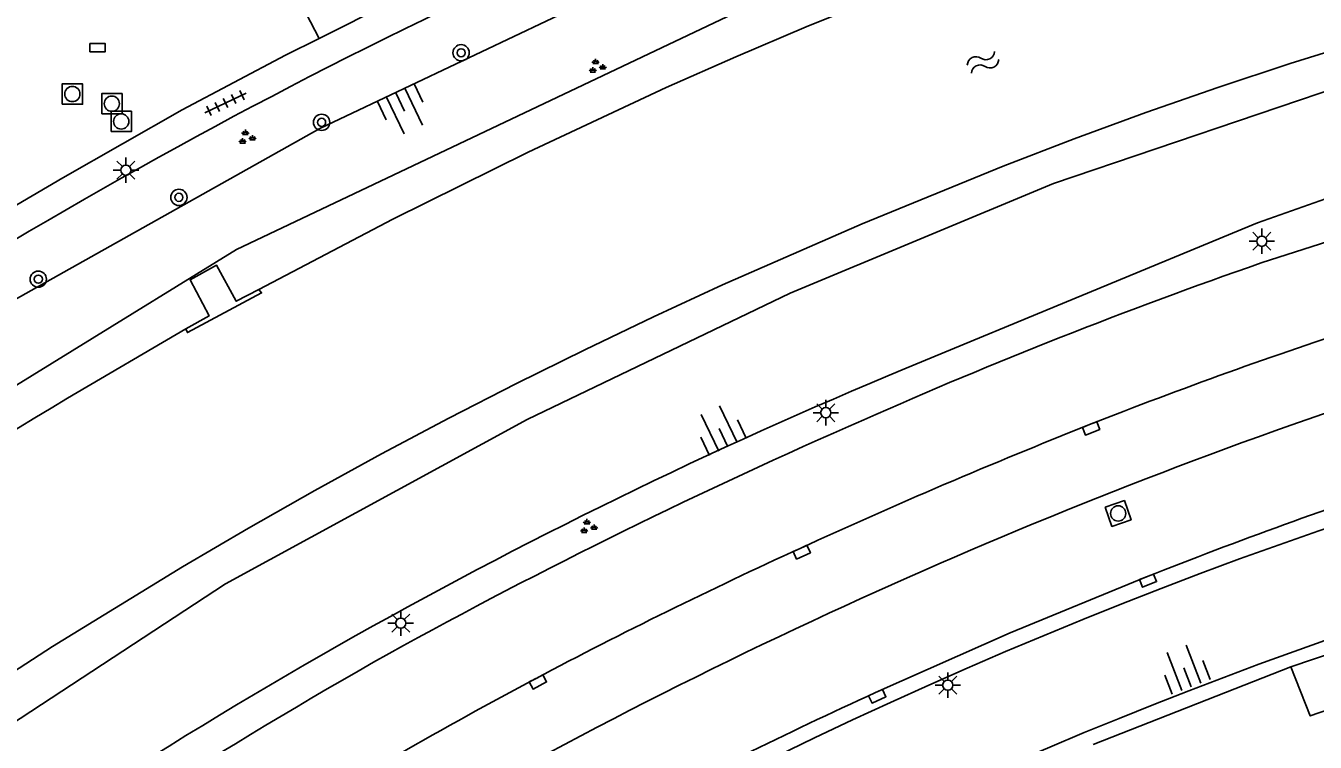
# Model space of a CAD drawing. Extents: x 125000 to 129004, y 397500 to 399008.
# Drawn here: x 127398.7 to 127462, y 398661.9 to 398697.1 of the extents above; entities that cross this region are included whole.
import ezdxf

# ---------------------------------------------------------------- set-up
doc = ezdxf.new("R2010")
doc.units = 0
for name, color, linetype in [('gg-bbg-hoofdgebouw', 7, 'Continuous'), ('gg-bbg-onder overbouw', 7, 'Continuous'), ('gg-bbg-pand overbouw', 7, 'Continuous'), ('gg-knt-BGT kruinlijn', 7, 'Continuous'), ('gg-knt-bovenkant onderkant talud', 7, 'Continuous'), ('gg-knt-verharding', 7, 'Continuous'), ('gg-kntw-beschoeiing', 7, 'Continuous'), ('gg-kwrk-uitstroombak niveau min 01', 7, 'Continuous'), ('gt-grn-groengrens', 7, 'Continuous'), ('gt-symb-boom', 7, 'Continuous'), ('gt-symb-groenvak', 7, 'Continuous'), ('gt-symb-kolk', 7, 'Continuous'), ('gt-symb-lichtmast', 7, 'Continuous'), ('gt-symb-rioolschacht', 7, 'Continuous'), ('gt-symb-talud symbool', 7, 'Continuous'), ('gt-symb-tegel verharding', 7, 'Continuous'), ('gt-symb-watersymbool', 7, 'Continuous')]:
    doc.layers.add(name, color=color, linetype=linetype)

# ---------------------------------------------------------------- blocks, each defined once
blk = doc.blocks.new('gt0-TALUD_1')
at = {"layer": 'gt-symb-talud symbool'}
for p, q in [((-1, -1), (-1, 0)), ((-0.5, -2), (-0.5, 0)), ((0, -1), (0, 0)), ((0.5, -2), (0.5, 0)), ((1, -1), (1, 0))]:
    blk.add_line(p, q, dxfattribs=at)
blk = doc.blocks.new('gt0-KOLK')
at = {"layer": 'gt-symb-kolk'}
blk.add_lwpolyline([(0, 0), (0.375, 0), (0.375, 0.4), (-0.375, 0.4), (-0.375, 0), (0, 0)], dxfattribs=at)
blk = doc.blocks.new('gt0-RS')
at = {"layer": 'gt-symb-rioolschacht'}
blk.add_lwpolyline([(-0.5, -0.5), (0.5, -0.5), (0.5, 0.5), (-0.5, 0.5)], close=True, dxfattribs=at)
blk.add_circle((0, 0), 0.375, dxfattribs=at)
blk = doc.blocks.new('gt0-LMAST')
at = {"layer": 'gt-symb-lichtmast'}
for p, q in [((-0.182, 0.173), (-0.447, 0.438)), ((-0.005, 0.246), (-0.005, 0.621)), ((0.172, 0.173), (0.437, 0.438)), ((-0.255, -0.004), (-0.63, -0.004)), ((-0.182, -0.181), (-0.447, -0.446)), ((-0.005, -0.254), (-0.005, -0.629)), ((0.437, -0.446), (0.172, -0.181)), ((0.245, -0.004), (0.62, -0.004))]:
    blk.add_line(p, q, dxfattribs=at)
blk.add_circle((-0.005, -0.004), 0.25, dxfattribs=at)
blk = doc.blocks.new('gt0-GRVAK')
at = {"layer": 'gt-symb-groenvak'}
for p, q in [((-0.11, 0.189), (-0.228, 0.24)), ((-0.182, 0.153), (0.088, 0.153)), ((-0.091, 0.211), (-0.156, 0.322)), ((-0.047, 0.214), (-0.047, 0.393)), ((-0.004, 0.211), (0.061, 0.322)), ((0.015, 0.189), (0.133, 0.24)), ((0.262, -0.052), (0.197, 0.059)), ((0.305, -0.049), (0.305, 0.13)), ((0.349, -0.052), (0.414, 0.059)), ((-0.245, -0.228), (-0.363, -0.177)), ((-0.318, -0.264), (-0.047, -0.264)), ((-0.226, -0.206), (-0.291, -0.095)), ((-0.183, -0.203), (-0.183, -0.024)), ((-0.139, -0.206), (-0.074, -0.095)), ((-0.12, -0.228), (-0.002, -0.177)), ((0.243, -0.074), (0.125, -0.023)), ((0.17, -0.11), (0.441, -0.11)), ((0.368, -0.074), (0.486, -0.023))]:
    blk.add_line(p, q, dxfattribs=at)
blk = doc.blocks.new('gt0-WA')
at = {"layer": 'gt-symb-watersymbool'}
for centre, start, end in [((-0.323, 0.022), 28.07249, 151.92751), ((0.427, 0.422), 208.07248, 331.92751), ((-0.323, -0.428), 28.07249, 151.92751), ((0.427, -0.028), 208.07248, 331.92751)]:
    blk.add_arc(centre, 0.425, start, end, dxfattribs=at)
blk = doc.blocks.new('gt0-BOOM')
at = {"layer": 'gt-symb-boom'}
for radius in [0.4, 0.2]:
    blk.add_circle((0, 0), radius, dxfattribs=at)
blk = doc.blocks.new('gt0-TEG1')
at = {"layer": 'gt-symb-tegel verharding'}
for p, q in [((-1.125, 0), (1.125, 0)), ((-0.9, -0.25), (-0.9, 0.25)), ((-0.45, -0.25), (-0.45, 0.25)), ((0, -0.25), (0, 0.25)), ((0.45, -0.25), (0.45, 0.25)), ((0.9, -0.25), (0.9, 0.25))]:
    blk.add_line(p, q, dxfattribs=at)

msp = doc.modelspace()

# ---------------------------------------------------------------- linework, layer by layer
at = {"layer": 'gg-bbg-hoofdgebouw'}
msp.add_line((127451.1, 398661.74), (127460.809, 398665.555), dxfattribs=at)
at = {"layer": 'gg-bbg-onder overbouw'}
msp.add_lwpolyline([(127460.809, 398665.555), (127461.761, 398663.146), (127469.437, 398665.802), (127476.882, 398668.157), (127484.728, 398670.287), (127493.746, 398672.462), (127493.183, 398674.939)], dxfattribs=at)
at = {"layer": 'gg-bbg-pand overbouw'}
msp.add_lwpolyline([(127493.183, 398674.939), (127484.108, 398672.75), (127476.151, 398670.59), (127468.654, 398668.219), (127460.809, 398665.555)], dxfattribs=at)
at = {"layer": 'gg-knt-BGT kruinlijn'}
for points in [[(127479.964, 398693.803), (127483.987, 398695.946), (127486.859, 398699.013), (127488.093, 398702.626), (127487.673, 398707.558), (127486.504, 398712.039), (127483.882, 398714.934), (127480.949, 398716.127), (127476.411, 398715.965), (127462.33, 398711.867), (127447.617, 398706.768), (127430.573, 398700.327), (127413.106, 398692.029), (127396.369, 398682.629), (127380.313, 398672.036), (127367.063, 398662.549)], [(127441.911, 398680.234), (127459.173, 398687.379), (127468.632, 398690.724)]]:
    msp.add_lwpolyline(points, dxfattribs=at)
for centre, radius, start, end in [((127537.688, 398448.81), 250.461, 112.48262, 126.68841), ((127543.509, 398438.137), 242.654, 102.46901, 130.34855)]:
    msp.add_arc(centre, radius, start, end, dxfattribs=at)
at = {"layer": 'gg-knt-bovenkant onderkant talud'}
msp.add_arc((127540.915, 398445.372), 240.149, 104.69316, 136.18243, dxfattribs=at)
at = {"layer": 'gg-knt-verharding'}
msp.add_line((127410.815, 398700.779), (127413.058, 398696.45), dxfattribs=at)
for points in [[(127424.636, 398702.001), (127420.58, 398700.142), (127416.562, 398698.203), (127413.058, 398696.45)], [(127413.058, 398696.45), (127411.418, 398695.629), (127406.331, 398692.944), (127400.469, 398689.593), (127398.217, 398688.265)], [(127467.757, 398688.087), (127466.358, 398687.668), (127459.343, 398685.411)], [(127440.404, 398664.296), (127447.02, 398667.231), (127453.715, 398669.983)]]:
    msp.add_lwpolyline(points, dxfattribs=at)
for centre, radius, start, end in [((127537.958, 398451.235), 273.729, 114.6224, 121.64777), ((127541.958, 398447.64), 251.715, 109.1601, 113.93882), ((127539.285, 398453.643), 240.632, 108.0877, 111.54393), ((127549.247, 398427.892), 264.754, 108.96491, 114.81968), ((127551.651, 398421.204), 279.816, 113.55645, 118.88176), ((127557.083, 398409.643), 288.094, 111.62308, 114.70118), ((127543.495, 398443.48), 243.647, 108.21233, 111.62221), ((127537.477, 398450.234), 243.026, 114.50061, 117.91), ((127544.119, 398438.386), 253.078, 114.76317, 121.33487), ((127550.901, 398428.792), 272.826, 119.51363, 125.39832), ((127546.427, 398435.012), 260.668, 118.08244, 121.49164), ((127545.737, 398434.025), 253.219, 114.58076, 117.85064)]:
    msp.add_arc(centre, radius, start, end, dxfattribs=at)
at = {"layer": 'gg-kntw-beschoeiing'}
msp.add_line((127406.508, 398682.176), (127400.695, 398678.762), dxfattribs=at)
for points in [[(127481.736, 398708.587), (127481.586, 398709.129), (127478.705, 398710.691), (127466.169, 398707.255), (127462.578, 398706.2), (127459.002, 398705.095), (127455.443, 398703.939), (127451.901, 398702.73), (127448.143, 398701.384), (127444.405, 398699.984), (127440.688, 398698.529), (127436.992, 398697.02), (127433.544, 398695.551), (127430.118, 398694.029), (127423.327, 398690.856), (127416.683, 398687.563), (127410.109, 398684.113)], [(127384.472, 398656.048), (127387.506, 398658.241), (127390.574, 398660.388), (127393.675, 398662.486), (127399.96, 398666.557), (127406.354, 398670.476), (127409.589, 398672.372), (127412.851, 398674.222), (127416.131, 398676.022), (127419.436, 398677.775), (127422.765, 398679.484), (127426.116, 398681.147), (127429.49, 398682.765), (127432.886, 398684.336), (127439.74, 398687.341), (127446.673, 398690.171), (127450.168, 398691.515), (127453.685, 398692.802), (127457.224, 398694.035), (127460.782, 398695.213), (127464.357, 398696.337), (127467.949, 398697.407)]]:
    msp.add_lwpolyline(points, dxfattribs=at)
msp.add_arc((127537.712, 398449.801), 266.827, 120.89758, 127.33157, dxfattribs=at)
at = {"layer": 'gg-kwrk-uitstroombak niveau min 01'}
for points in [[(127410.109, 398684.113), (127408.991, 398683.532), (127408.027, 398685.298), (127406.72, 398684.584), (127407.659, 398682.812), (127406.508, 398682.176)], [(127406.508, 398682.176), (127406.59, 398681.991), (127410.24, 398683.937), (127410.109, 398684.113)]]:
    msp.add_lwpolyline(points, dxfattribs=at)
at = {"layer": 'gt-grn-groengrens'}
msp.add_lwpolyline([(127480.665, 398698.478), (127464.232, 398694.435), (127449.145, 398689.314), (127436.214, 398683.923), (127423.283, 398677.724), (127408.467, 398669.638), (127392.842, 398659.396), (127380.988, 398650.771), (127370.482, 398642.954), (127358.628, 398632.442), (127344.62, 398617.888), (127335.46, 398606.567), (127311.754, 398574.493), (127308.79, 398571.258), (127304.211, 398570.989), (127298.014, 398576.649), (127299.631, 398582.309), (127335.73, 398627.591), (127355.935, 398648.614), (127392.842, 398676.107), (127409.005, 398686.08), (127435.676, 398698.748)], dxfattribs=at)

# ---------------------------------------------------------------- block references
at = {"layer": 'gt-symb-boom'}
for p in [(127420.041, 398695.743), (127413.185, 398692.324), (127406.174, 398688.636), (127399.265, 398684.615)]:
    msp.add_blockref('gt0-BOOM', p, dxfattribs=at)
at = {"layer": 'gt-symb-groenvak'}
for p in [(127426.695, 398695.06), (127409.486, 398691.571), (127426.269, 398672.433)]:
    msp.add_blockref('gt0-GRVAK', p, dxfattribs=at)
at = {"layer": 'gt-symb-kolk'}
msp.add_blockref('gt0-KOLK', (127402.181, 398695.797), dxfattribs=at)
for p, rotation in [((127450.921, 398677.464), -158.5922600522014), ((127436.693, 398671.377), -155.28090615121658), ((127453.715, 398669.983), -158.46463512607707), ((127423.72, 398664.992), -152.1027289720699), ((127440.404, 398664.296), -155.35690477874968)]:
    msp.add_blockref('gt0-KOLK', p, dxfattribs=dict(at, rotation=rotation))
at = {"layer": 'gt-symb-lichtmast'}
for p in [(127403.579, 398689.973), (127459.384, 398686.482), (127437.961, 398678.056), (127417.077, 398667.706), (127443.955, 398664.664)]:
    msp.add_blockref('gt0-LMAST', p, dxfattribs=at)
at = {"layer": 'gt-symb-rioolschacht'}
for p in [(127400.939, 398693.716), (127402.88, 398693.241), (127403.341, 398692.369)]:
    msp.add_blockref('gt0-RS', p, dxfattribs=at)
at = {"layer": 'gt-symb-rioolschacht', "rotation": -70.96692019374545}
msp.add_blockref('gt0-RS', (127452.323, 398673.098), dxfattribs=at)
at = {"layer": 'gt-symb-talud symbool'}
for p, xscale, yscale, rotation in [((127416.83, 398693.782), 0.999724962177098, 0.9997249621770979, 25.411600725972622), ((127433.149, 398676.375), 0.999724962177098, 0.9997249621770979, -154.58839927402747), ((127455.913, 398664.577), 1.000404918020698, 1.0004049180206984, -158.84735479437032)]:
    msp.add_blockref('gt0-TALUD_1', p, dxfattribs=dict(at, xscale=xscale, yscale=yscale, rotation=rotation))
at = {"layer": 'gt-symb-tegel verharding', "rotation": 25.59142414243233}
msp.add_blockref('gt0-TEG1', (127408.465, 398693.275), dxfattribs=at)
at = {"layer": 'gt-symb-watersymbool', "rotation": 26.821406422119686}
msp.add_blockref('gt0-WA', (127445.635, 398695.253), dxfattribs=at)

doc.saveas('drawing.dxf')
